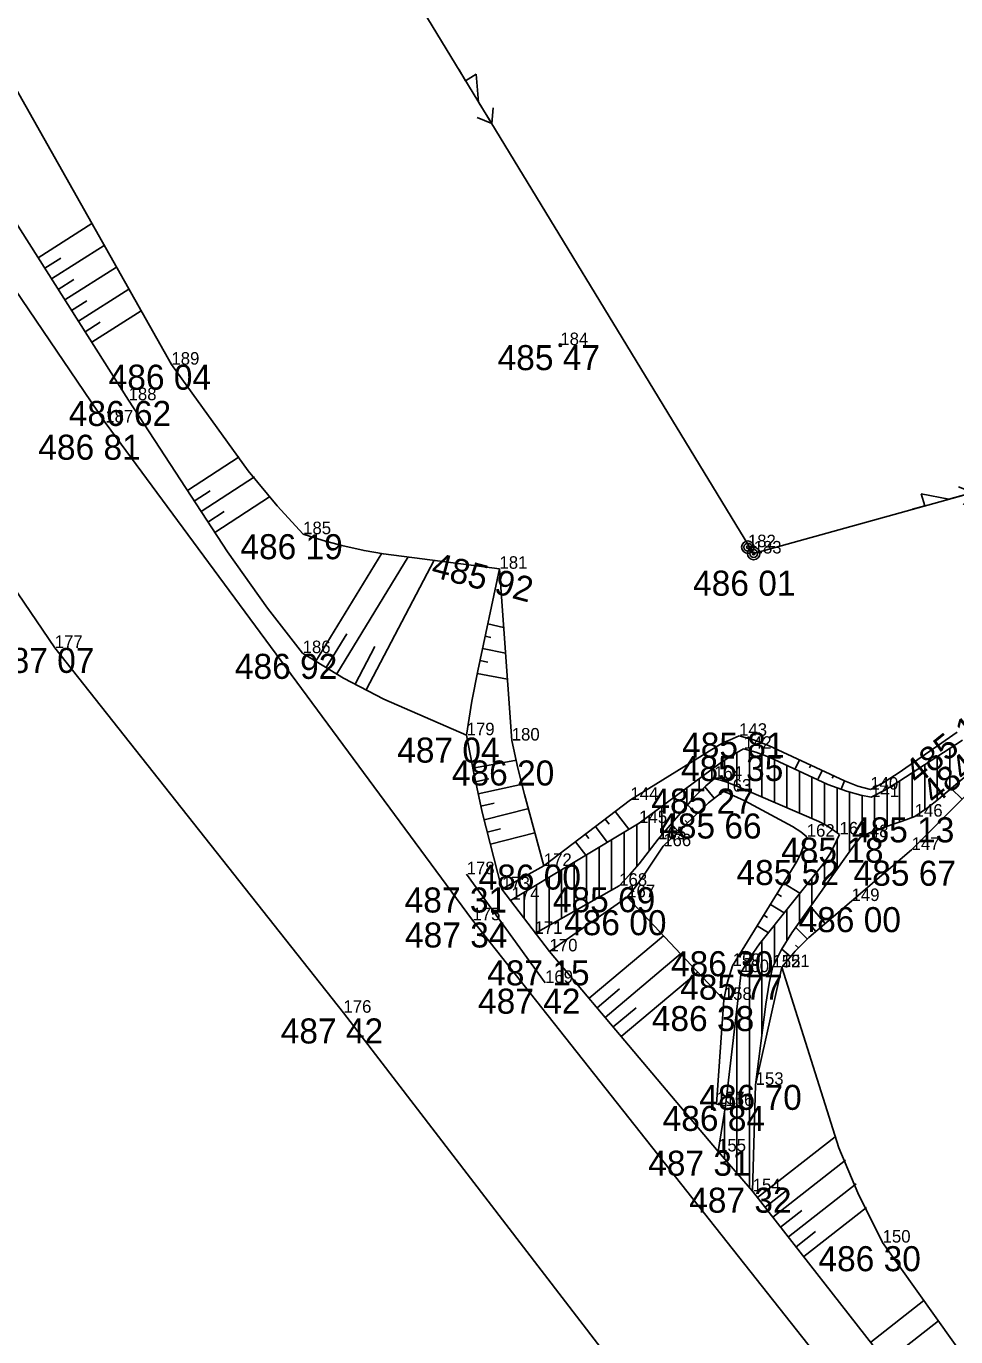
# Model space of a CAD drawing. Extents: x -559180 to -551373, y -1076947 to -1072071.
# Drawn here: x -553649.2 to -553612.1, y -1076438 to -1076385.6 of the extents above; entities that cross this region are included whole.
import ezdxf

# ---------------------------------------------------------------- set-up
doc = ezdxf.new("R2010")
doc.units = 0
for name, color, linetype in [('17_KOMUNIKACE', 7, 'Continuous'), ('18_POLOHOPIS', 7, 'Continuous'), ('1_VODA_ZN', 7, 'Continuous'), ('20_EL_ZN', 7, 'Continuous'), ('23_HRANY', 7, 'Continuous'), ('26_SRAFY', 7, 'Continuous'), ('27_HRANA_PATA', 7, 'Continuous'), ('28_VODA', 7, 'Continuous'), ('32', 7, 'Continuous'), ('3_BODY', 7, 'Continuous'), ('6_VYSKY', 7, 'Continuous'), ('NNnadzemní', 7, 'Continuous')]:
    doc.layers.add(name, color=color, linetype=linetype)

# ---------------------------------------------------------------- blocks, each defined once
blk = doc.blocks.new('SLB')
at = {"layer": '20_EL_ZN'}
for radius in [0.25, 0.158, 0.05]:
    blk.add_circle((0, 0), radius, dxfattribs=at)
blk = doc.blocks.new('T')
at = {"layer": '6_VYSKY'}
blk.add_circle((0, 0), 0.05, dxfattribs=at)
blk = doc.blocks.new('POINT_DISPLAY')
blk.add_line((0, 0), (0, 0))
blk = doc.blocks.new('ELNN')
at = {"layer": '20_EL_ZN'}
for p, q in [((0, 0), (0.5, 0)), ((0.5, 0), (0.5, 0.5)), ((0.5, 0.5), (1.5, 0)), ((1.5, 0), (2.5, 0))]:
    blk.add_line(p, q, dxfattribs=at)
blk.add_lwpolyline([(2, 0.375), (2.5, 0), (2, -0.375)], dxfattribs=at)

msp = doc.modelspace()

# ---------------------------------------------------------------- linework, layer by layer
at = {"layer": '17_KOMUNIKACE'}
for p, q in [((-553631.41, -1076421.32), (-553646.07, -1076401.44)), ((-553636.56, -1076425.01), (-553648.09, -1076410.44)), ((-553615, -1076442.06), (-553631.41, -1076421.32)), ((-553620.9, -1076445.4), (-553636.56, -1076425.01))]:
    msp.add_line(p, q, dxfattribs=at)
for points in [[(-553646.07, -1076401.44), (-553652.738, -1076391.615), (-553656.424, -1076385.765), (-553659.27, -1076380.89)], [(-553648.09, -1076410.44), (-553656.905, -1076397.464), (-553661.792, -1076390.012), (-553666, -1076383.02)]]:
    msp.add_lwpolyline(points, dxfattribs=at)
at = {"layer": '18_POLOHOPIS'}
msp.add_line((-553628.51, -1076423.82), (-553631.64, -1076419.48), dxfattribs=at)
at = {"layer": '23_HRANY'}
for p, q in [((-553620.1, -1076427.89), (-553620.22, -1076432.14)), ((-553621.31, -1076428.73), (-553621.66, -1076428.66)), ((-553621.6, -1076430.55), (-553621.31, -1076428.73)), ((-553620.22, -1076432.14), (-553621.6, -1076430.55))]:
    msp.add_line(p, q, dxfattribs=at)
at = {"layer": '26_SRAFY'}
for p, q in [((-553646.608, -1076393.495), (-553648.755, -1076394.859)), ((-553646.116, -1076394.367), (-553648.219, -1076395.703)), ((-553647.849, -1076394.876), (-553648.487, -1076395.281)), ((-553645.624, -1076395.24), (-553647.682, -1076396.547)), ((-553647.326, -1076395.729), (-553647.951, -1076396.125)), ((-553646.803, -1076396.581), (-553647.414, -1076396.969)), ((-553645.132, -1076396.112), (-553647.146, -1076397.391)), ((-553644.64, -1076396.984), (-553646.61, -1076398.235)), ((-553646.281, -1076397.434), (-553646.878, -1076397.813)), ((-553640.73, -1076402.816), (-553642.789, -1076404.158)), ((-553640.119, -1076403.611), (-553642.243, -1076404.995)), ((-553641.889, -1076404.168), (-553642.516, -1076404.577)), ((-553639.507, -1076404.406), (-553641.697, -1076405.833)), ((-553641.323, -1076404.993), (-553641.97, -1076405.414)), ((-553635.027, -1076406.659), (-553637.657, -1076410.975)), ((-553633.98, -1076406.8), (-553636.831, -1076411.478)), ((-553632.932, -1076406.941), (-553635.654, -1076412.12)), ((-553630.163, -1076409.621), (-553630.801, -1076409.485)), ((-553636.422, -1076409.878), (-553637.244, -1076411.227)), ((-553630.672, -1076410.023), (-553630.905, -1076409.973)), ((-553635.302, -1076410.384), (-553636.094, -1076411.889)), ((-553630.089, -1076410.658), (-553631.01, -1076410.461)), ((-553630.795, -1076411.017), (-553631.114, -1076410.949)), ((-553630.015, -1076411.694), (-553631.221, -1076411.457)), ((-553629.653, -1076414.918), (-553631.397, -1076415.242)), ((-553618.517, -1076415.269), (-553618.35, -1076414.912)), ((-553617.946, -1076415.228), (-553617.897, -1076415.123)), ((-553617.604, -1076415.676), (-553617.444, -1076415.335)), ((-553630.758, -1076415.671), (-553631.284, -1076415.786)), ((-553629.408, -1076415.888), (-553631.178, -1076416.274)), ((-553617.038, -1076415.646), (-553616.991, -1076415.547)), ((-553616.69, -1076416.083), (-553616.556, -1076415.75)), ((-553622.126, -1076415.989), (-553621.756, -1076416.447)), ((-553612.291, -1076416.051), (-553611.857, -1076416.481)), ((-553630.536, -1076416.646), (-553631.071, -1076416.763)), ((-553629.164, -1076416.858), (-553630.939, -1076417.313)), ((-553625.161, -1076417.686), (-553625.706, -1076416.972)), ((-553622.796, -1076416.736), (-553622.461, -1076417.087)), ((-553622.208, -1076416.627), (-553622.099, -1076416.74)), ((-553625.95, -1076417.476), (-553626.103, -1076417.275)), ((-553623.466, -1076417.484), (-553623.183, -1076417.779)), ((-553622.915, -1076417.336), (-553622.822, -1076417.433)), ((-553630.283, -1076417.661), (-553630.815, -1076417.797)), ((-553628.92, -1076417.828), (-553630.691, -1076418.282)), ((-553626.765, -1076418.056), (-553626.898, -1076417.882)), ((-553626.024, -1076418.204), (-553626.501, -1076417.579)), ((-553626.886, -1076418.722), (-553627.296, -1076418.185)), ((-553618.334, -1076420.237), (-553618.983, -1076419.837)), ((-553619.066, -1076420.373), (-553619.246, -1076420.262)), ((-553619.621, -1076421.206), (-553619.771, -1076421.114)), ((-553618.96, -1076421.026), (-553619.508, -1076420.688)), ((-553617.898, -1076420.775), (-553617.326, -1076421.447)), ((-553619.586, -1076421.815), (-553620.033, -1076421.539)), ((-553618.479, -1076421.621), (-553618.038, -1076422.062)), ((-553617.849, -1076421.597), (-553617.703, -1076421.768)), ((-553623.786, -1076421.934), (-553626.753, -1076424.432)), ((-553623.1, -1076422.663), (-553626.109, -1076425.197)), ((-553619.06, -1076422.467), (-553618.704, -1076422.764)), ((-553618.507, -1076422.306), (-553618.395, -1076422.419)), ((-553622.413, -1076423.392), (-553625.464, -1076425.962)), ((-553625.534, -1076424.06), (-553626.431, -1076424.815)), ((-553624.877, -1076424.814), (-553625.786, -1076425.58)), ((-553616.925, -1076429.961), (-553620.026, -1076432.387)), ((-553616.507, -1076430.903), (-553619.41, -1076433.175)), ((-553618.818, -1076432.076), (-553619.718, -1076432.781)), ((-553616.088, -1076431.846), (-553618.794, -1076433.963)), ((-553618.261, -1076432.911), (-553619.102, -1076433.569)), ((-553615.67, -1076432.788), (-553618.178, -1076434.75)), ((-553617.704, -1076433.745), (-553618.486, -1076434.356)), ((-553613.379, -1076436.503), (-553615.505, -1076438.167)), ((-553612.798, -1076437.318), (-553614.889, -1076438.954))]:
    msp.add_line(p, q, dxfattribs=at)
at = {"layer": '27_HRANA_PATA'}
for p, q in [((-553643.43, -1076399.13), (-553654.54, -1076379.43)), ((-553645.14, -1076400.55), (-553657.97, -1076380.35)), ((-553629.84, -1076414.14), (-553630.33, -1076407.28)), ((-553608.92, -1076413.52), (-553613.87, -1076418.51)), ((-553625.1, -1076416.51), (-553628.56, -1076419.15)), ((-553613.87, -1076418.51), (-553616.27, -1076420.55)), ((-553628.56, -1076419.15), (-553630.23, -1076420.08)), ((-553628.33, -1076422.56), (-553630.23, -1076420.08)), ((-553625.23, -1076420.4), (-553628.33, -1076422.56)), ((-553621.37, -1076424.5), (-553625.23, -1076420.4)), ((-553621.6, -1076430.55), (-553628.33, -1076422.56)), ((-553619.06, -1076423.19), (-553620.1, -1076427.89)), ((-553621.66, -1076428.66), (-553621.37, -1076424.5)), ((-553613.32, -1076440.96), (-553620.22, -1076432.14)), ((-553611.27, -1076439.46), (-553615.03, -1076434.19))]:
    msp.add_line(p, q, dxfattribs=at)
for points in [[(-553638.17, -1076405.9), (-553639.209, -1076404.766), (-553640.371, -1076403.364), (-553643.43, -1076399.13)], [(-553638.19, -1076410.65), (-553639.589, -1076408.853), (-553641.192, -1076406.609), (-553645.14, -1076400.55)], [(-553630.33, -1076407.28), (-553634.962, -1076406.689), (-553635.738, -1076406.554), (-553636.625, -1076406.349), (-553637.37, -1076406.153), (-553638.17, -1076405.9)], [(-553631.64, -1076413.93), (-553631.44, -1076412.574), (-553631.2, -1076411.352), (-553630.33, -1076407.28)], [(-553631.64, -1076413.93), (-553634.952, -1076412.489), (-553636.554, -1076411.647), (-553638.19, -1076410.65)], [(-553612.05, -1076413.8), (-553614.413, -1076415.45), (-553615.034, -1076415.84), (-553615.52, -1076416.1)], [(-553630.23, -1076420.08), (-553631.019, -1076417.001), (-553631.36, -1076415.439), (-553631.64, -1076413.93)], [(-553628.56, -1076419.15), (-553629.337, -1076416.3), (-553629.597, -1076415.238), (-553629.84, -1076414.14)], [(-553620.76, -1076413.95), (-553621.124, -1076414.106), (-553621.387, -1076414.224), (-553621.675, -1076414.387), (-553625.1, -1076416.51)], [(-553615.52, -1076416.1), (-553616.016, -1076415.961), (-553616.556, -1076415.75), (-553619.581, -1076414.337), (-553620.182, -1076414.116), (-553620.76, -1076413.95)], [(-553621.39, -1076416.18), (-553621.628, -1076416.343), (-553621.988, -1076416.634), (-553623.79, -1076418.36)], [(-553618.06, -1076417.98), (-553618.292, -1076417.793), (-553618.622, -1076417.573), (-553620.536, -1076416.554), (-553620.967, -1076416.343), (-553621.195, -1076416.246), (-553621.39, -1076416.18)], [(-553621.02, -1076423.14), (-553618.452, -1076418.975), (-553618.299, -1076418.657), (-553618.201, -1076418.404), (-553618.06, -1076417.98)], [(-553623.79, -1076418.36), (-553624.625, -1076419.601), (-553624.895, -1076419.981), (-553625.23, -1076420.4)], [(-553616.27, -1076420.55), (-553617.977, -1076422.001), (-553618.528, -1076422.552), (-553619.06, -1076423.19)], [(-553621.37, -1076424.5), (-553621.232, -1076423.824), (-553621.02, -1076423.14)], [(-553615.03, -1076434.19), (-553616.023, -1076432.207), (-553616.785, -1076430.404), (-553619.06, -1076423.19)]]:
    msp.add_lwpolyline(points, dxfattribs=at)
at = {"layer": '28_VODA'}
for p, q in [((-553624.75, -1076417.44), (-553629.89, -1076420.524)), ((-553625.55, -1076419.94), (-553628.886, -1076421.835)), ((-553621.31, -1076428.73), (-553620.68, -1076423.39))]:
    msp.add_line(p, q, dxfattribs=at)
for points in [[(-553609.46, -1076413.66), (-553612.8, -1076416.481), (-553613.241, -1076416.832), (-553613.75, -1076417.18)], [(-553611.84, -1076414.12), (-553614.383, -1076415.78), (-553614.944, -1076416.121), (-553615.49, -1076416.4)], [(-553620.58, -1076414.47), (-553620.957, -1076414.68), (-553621.462, -1076415.006), (-553624.75, -1076417.44)], [(-553615.49, -1076416.4), (-553615.895, -1076416.321), (-553616.476, -1076416.161), (-553617.217, -1076415.89), (-553619.554, -1076414.8), (-553620.095, -1076414.61), (-553620.326, -1076414.535), (-553620.58, -1076414.47)], [(-553621.76, -1076415.67), (-553622.089, -1076415.953), (-553622.539, -1076416.393), (-553623.99, -1076418.08)], [(-553616.75, -1076417.89), (-553617.13, -1076417.623), (-553617.293, -1076417.52), (-553617.58, -1076417.372), (-553620.847, -1076415.963), (-553621.297, -1076415.792), (-553621.506, -1076415.72), (-553621.76, -1076415.67)], [(-553613.75, -1076417.18), (-553614.252, -1076417.363), (-553615.191, -1076417.681), (-553615.581, -1076417.841), (-553615.91, -1076418)], [(-553620.68, -1076423.39), (-553620.331, -1076422.812), (-553619.94, -1076422.261), (-553617.42, -1076419.085), (-553617.143, -1076418.672), (-553616.989, -1076418.404), (-553616.75, -1076417.89)], [(-553615.91, -1076418), (-553616.19, -1076418.355), (-553616.563, -1076418.873), (-553618.658, -1076421.82), (-553619.069, -1076422.482), (-553619.43, -1076423.2)], [(-553623.99, -1076418.08), (-553624.755, -1076419.06), (-553625.125, -1076419.49), (-553625.55, -1076419.94)], [(-553619.43, -1076423.2), (-553619.559, -1076423.834), (-553619.69, -1076424.665), (-553620.1, -1076427.89)]]:
    msp.add_lwpolyline(points, dxfattribs=at)
at = {"layer": '32'}
for p, q in [((-553620.85, -1076415.962), (-553620.85, -1076414.62)), ((-553620.35, -1076416.177), (-553620.35, -1076414.536)), ((-553619.85, -1076416.393), (-553619.85, -1076414.696)), ((-553619.35, -1076416.609), (-553619.35, -1076414.895)), ((-553612.85, -1076416.521), (-553612.85, -1076414.779)), ((-553612.35, -1076416.101), (-553612.35, -1076414.453)), ((-553621.85, -1076415.747), (-553621.85, -1076415.293)), ((-553621.35, -1076415.774), (-553621.35, -1076414.934)), ((-553618.85, -1076416.824), (-553618.85, -1076415.128)), ((-553618.35, -1076417.04), (-553618.35, -1076415.362)), ((-553613.35, -1076416.907), (-553613.35, -1076415.106)), ((-553622.35, -1076416.208), (-553622.35, -1076415.663)), ((-553617.85, -1076417.256), (-553617.85, -1076415.595)), ((-553617.35, -1076417.491), (-553617.35, -1076415.828)), ((-553614.35, -1076417.396), (-553614.35, -1076415.758)), ((-553613.85, -1076417.216), (-553613.85, -1076415.432)), ((-553623.35, -1076417.336), (-553623.35, -1076416.404)), ((-553622.85, -1076416.755), (-553622.85, -1076416.033)), ((-553616.85, -1076417.82), (-553616.85, -1076416.024)), ((-553616.35, -1076418.577), (-553616.35, -1076416.196)), ((-553615.85, -1076417.971), (-553615.85, -1076416.33)), ((-553615.35, -1076417.746), (-553615.35, -1076416.328)), ((-553614.85, -1076417.566), (-553614.85, -1076416.064)), ((-553623.85, -1076417.917), (-553623.85, -1076416.774)), ((-553624.85, -1076419.17), (-553624.85, -1076417.5)), ((-553624.35, -1076418.541), (-553624.35, -1076417.144)), ((-553625.35, -1076419.728), (-553625.35, -1076417.8)), ((-553626.35, -1076420.394), (-553626.35, -1076418.4)), ((-553625.85, -1076420.11), (-553625.85, -1076418.1)), ((-553616.85, -1076419.277), (-553616.85, -1076418.105)), ((-553627.35, -1076420.962), (-553627.35, -1076419)), ((-553626.85, -1076420.678), (-553626.85, -1076418.7)), ((-553617.35, -1076419.98), (-553617.35, -1076418.981)), ((-553628.35, -1076421.531), (-553628.35, -1076419.6)), ((-553627.85, -1076421.247), (-553627.85, -1076419.3)), ((-553628.85, -1076421.815), (-553628.85, -1076419.9)), ((-553617.85, -1076420.683), (-553617.85, -1076419.627)), ((-553629.35, -1076421.229), (-553629.35, -1076420.2)), ((-553618.35, -1076421.387), (-553618.35, -1076420.257)), ((-553618.85, -1076422.129), (-553618.85, -1076420.887)), ((-553619.35, -1076423.041), (-553619.35, -1076421.517)), ((-553619.85, -1076425.924), (-553619.85, -1076422.148)), ((-553620.35, -1076431.99), (-553620.35, -1076422.843)), ((-553620.85, -1076431.414), (-553620.85, -1076424.831)), ((-553621.35, -1076430.838), (-553621.35, -1076428.981))]:
    msp.add_line(p, q, dxfattribs=at)
at = {"layer": 'NNnadzemní'}
for q in [(-553645.196, -1076365.607), (-553608.504, -1076403.426)]:
    msp.add_line((-553620.18, -1076406.67), q, dxfattribs=at)

# ---------------------------------------------------------------- block references
at = {"layer": '1_VODA_ZN'}
for p in [(-553627.9, -1076398.35), (-553643.43, -1076399.13), (-553645.14, -1076400.55), (-553646.07, -1076401.44), (-553638.17, -1076405.9), (-553620.41, -1076406.42), (-553620.18, -1076406.67), (-553630.33, -1076407.28), (-553648.09, -1076410.44), (-553638.19, -1076410.65), (-553631.64, -1076413.93), (-553629.84, -1076414.14), (-553620.76, -1076413.95), (-553620.58, -1076414.47), (-553621.76, -1076415.67), (-553621.39, -1076416.18), (-553615.52, -1076416.1), (-553615.49, -1076416.4), (-553625.1, -1076416.51), (-553624.75, -1076417.44), (-553613.75, -1076417.18), (-553618.06, -1076417.98), (-553616.75, -1076417.89), (-553615.91, -1076418), (-553623.99, -1076418.08), (-553623.79, -1076418.36), (-553613.87, -1076418.51), (-553631.64, -1076419.48), (-553628.56, -1076419.15), (-553630.23, -1076420.08), (-553625.55, -1076419.94), (-553629.85, -1076420.5), (-553625.23, -1076420.4), (-553616.27, -1076420.55), (-553631.41, -1076421.32), (-553628.93, -1076421.86), (-553628.33, -1076422.56), (-553621.02, -1076423.14), (-553619.43, -1076423.2), (-553619.06, -1076423.19), (-553620.68, -1076423.39), (-553628.51, -1076423.82), (-553621.37, -1076424.5), (-553636.56, -1076425.01), (-553620.1, -1076427.89), (-553621.66, -1076428.66), (-553621.31, -1076428.73), (-553621.6, -1076430.55), (-553620.22, -1076432.14), (-553615.03, -1076434.19)]:
    msp.add_blockref('POINT_DISPLAY', p, dxfattribs=at)
at = {"layer": '20_EL_ZN'}
for p, xscale, yscale, rotation in [((-553631.942, -1076387.362), 1.000000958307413, 1.000000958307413, -58.64996342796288), ((-553613.832, -1076404.906), 0.9999978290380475, 0.9999978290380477, 15.527195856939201)]:
    msp.add_blockref('ELNN', p, dxfattribs=dict(at, xscale=xscale, yscale=yscale, rotation=rotation))
for p in [(-553620.41, -1076406.42), (-553620.18, -1076406.67)]:
    msp.add_blockref('SLB', p, dxfattribs=at)
at = {"layer": '6_VYSKY'}
msp.add_blockref('T', (-553627.9, -1076398.35), dxfattribs=at)
msp.add_blockref('T', (-553627.9, -1076398.35), dxfattribs=at)

# ---------------------------------------------------------------- texts
at = {"layer": '3_BODY'}
for s, p in [('184', (-553627.9, -1076398.35)), ('189', (-553643.43, -1076399.13)), ('188', (-553645.14, -1076400.55)), ('187', (-553646.07, -1076401.44)), ('185', (-553638.17, -1076405.9)), ('182', (-553620.41, -1076406.42)), ('183', (-553620.18, -1076406.67)), ('181', (-553630.33, -1076407.28)), ('177', (-553648.09, -1076410.44)), ('186', (-553638.19, -1076410.65)), ('179', (-553631.64, -1076413.93)), ('180', (-553629.84, -1076414.14)), ('143', (-553620.76, -1076413.95)), ('142', (-553620.58, -1076414.47)), ('164', (-553621.76, -1076415.67)), ('163', (-553621.39, -1076416.18)), ('140', (-553615.52, -1076416.1)), ('141', (-553615.49, -1076416.4)), ('144', (-553625.1, -1076416.51)), ('145', (-553624.75, -1076417.44)), ('146', (-553613.75, -1076417.18)), ('162', (-553618.06, -1076417.98)), ('161', (-553616.75, -1076417.89)), ('148', (-553615.91, -1076418)), ('165', (-553623.99, -1076418.08)), ('166', (-553623.79, -1076418.36)), ('147', (-553613.87, -1076418.51)), ('178', (-553631.64, -1076419.48)), ('172', (-553628.56, -1076419.15)), ('173', (-553630.23, -1076420.08)), ('168', (-553625.55, -1076419.94)), ('174', (-553629.85, -1076420.5)), ('167', (-553625.23, -1076420.4)), ('149', (-553616.27, -1076420.55)), ('175', (-553631.41, -1076421.32)), ('171', (-553628.93, -1076421.86)), ('170', (-553628.33, -1076422.56)), ('159', (-553621.02, -1076423.14)), ('152', (-553619.43, -1076423.2)), ('151', (-553619.06, -1076423.19)), ('160', (-553620.68, -1076423.39)), ('169', (-553628.51, -1076423.82)), ('158', (-553621.37, -1076424.5)), ('176', (-553636.56, -1076425.01)), ('153', (-553620.1, -1076427.89)), ('157', (-553621.66, -1076428.66)), ('156', (-553621.31, -1076428.73)), ('155', (-553621.6, -1076430.55)), ('154', (-553620.22, -1076432.14)), ('150', (-553615.03, -1076434.19))]:
    msp.add_text(s, height=0.5, dxfattribs=at).set_placement(p)
at = {"layer": '6_VYSKY'}
for s, p in [('485 47', (-553630.405, -1076399.35)), ('486 04', (-553645.935, -1076400.13)), ('486 62', (-553647.53, -1076401.578)), ('486 81', (-553648.746, -1076402.927)), ('486 19', (-553640.675, -1076406.9)), ('486 01', (-553622.599, -1076408.357)), ('487 07', (-553650.595, -1076411.44)), ('486 92', (-553640.895, -1076411.678)), ('485 81', (-553623.036, -1076414.821)), ('487 04', (-553634.414, -1076415.022)), ('485 35', (-553623.085, -1076415.757)), ('486 20', (-553632.231, -1076415.937)), ('485 27', (-553624.265, -1076417.057)), ('485 66', (-553623.952, -1076418.054)), ('485 13', (-553616.255, -1076418.208)), ('485 18', (-553619.083, -1076419.019)), ('486 00', (-553631.165, -1076420.093)), ('485 52', (-553620.865, -1076419.912)), ('485 67', (-553616.189, -1076419.939)), ('487 31', (-553634.116, -1076421.009)), ('485 69', (-553628.198, -1076420.997)), ('486 00', (-553627.75, -1076421.915)), ('486 00', (-553618.388, -1076421.793)), ('487 34', (-553634.101, -1076422.406)), ('486 30', (-553623.482, -1076423.553)), ('487 15', (-553630.821, -1076423.919)), ('485 77', (-553623.114, -1076424.49)), ('487 42', (-553631.186, -1076425.049)), ('486 38', (-553624.247, -1076425.744)), ('487 42', (-553639.065, -1076426.239)), ('486 70', (-553622.347, -1076428.89)), ('486 84', (-553623.815, -1076429.73)), ('487 31', (-553624.391, -1076431.521)), ('487 32', (-553622.754, -1076432.997)), ('486 30', (-553617.592, -1076435.333))]:
    msp.add_text(s, height=1, dxfattribs=at).set_placement(p)
for s, rotation, p in [('485 92', 345.0727, (-553633.105, -1076407.58)), ('485 92', 345.0727, (-553633.105, -1076407.58)), ('485 11', 39.0431, (-553613.635, -1076415.942)), ('484 84', 38.9123, (-553612.946, -1076416.744))]:
    msp.add_text(s, height=1, rotation=rotation, dxfattribs=at).set_placement(p)

doc.saveas('drawing.dxf')
